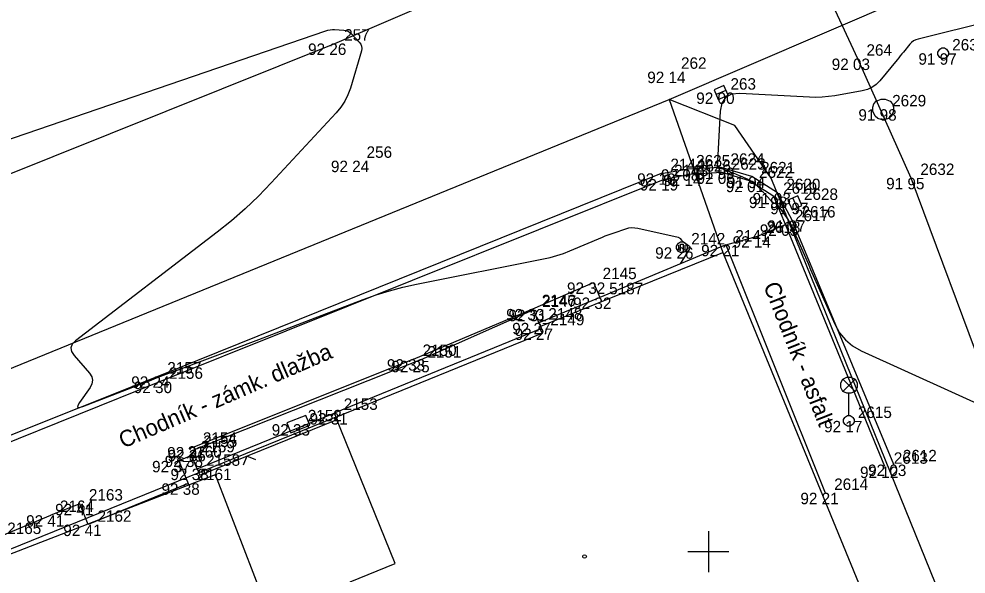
# Model space of a CAD drawing. Extents: x -711081 to -709338, y -1025122 to -1024092.
# Drawn here: x -710666.88 to -710643.69, y -1024900.55 to -1024886.96 of the extents above; entities that cross this region are included whole.
import ezdxf

# ---------------------------------------------------------------- set-up
doc = ezdxf.new("R2010")
doc.units = 0
for name, color, linetype in [('Ex_Major Contours', 7, 'Continuous'), ('Ex_Minor Contours', 7, 'Continuous'), ('Z_body', 7, 'Continuous'), ('Z_body_cisla', 7, 'Continuous'), ('Z_body_vysky_redukovane', 7, 'Continuous'), ('Z_budova', 7, 'Continuous'), ('Z_chodnik', 7, 'Continuous'), ('Z_hektometricka_sit', 7, 'Continuous'), ('Z_katastr_hranice', 7, 'Continuous'), ('Z_katastr_vnitrni_kresba', 7, 'Continuous'), ('Z_katastr_znacky_budov', 7, 'Continuous'), ('Z_komunikace', 7, 'Continuous'), ('Z_komunikace_osa', 7, 'Continuous'), ('Z_obruba', 7, 'Continuous'), ('Z_pilire', 7, 'Continuous'), ('Z_ploty', 7, 'Continuous'), ('Z_ploty_znacky', 7, 'Continuous'), ('Z_popisy', 7, 'Continuous'), ('Z_rozhranni', 7, 'Continuous'), ('Z_site_kanalizace_znaky', 7, 'Continuous'), ('Z_site_plynovod_znaky', 7, 'Continuous'), ('Z_site_vo_znaky', 7, 'Continuous'), ('Z_sloupy', 7, 'Continuous'), ('Z_vstupy', 7, 'Continuous')]:
    doc.layers.add(name, color=color, linetype=linetype)

# ---------------------------------------------------------------- blocks, each defined once
blk = doc.blocks.new('POINT_DISPLAY')
blk.add_line((0, 0), (0, 0))
blk = doc.blocks.new('Z666')
for p, q in [((-0.25, 0.13), (-0.25, -0.13)), ((0.25, 0.13), (-0.25, 0.13)), ((0.25, -0.13), (0.25, 0.13)), ((-0.25, -0.13), (0.25, -0.13))]:
    blk.add_line(p, q)
blk = doc.blocks.new('Z212')
for p, q in [((-0.17, 0.17), (0, 0)), ((0, 0), (0.17, 0.17))]:
    blk.add_line(p, q)
blk = doc.blocks.new('Z614')
for p, q in [((-0.13, 0.03), (-0.1, 0.08)), ((-0.13, -0.03), (-0.13, 0.03)), ((-0.1, 0.08), (-0.08, 0.1)), ((-0.08, 0.1), (-0.03, 0.13)), ((-0.03, 0.13), (0.03, 0.13)), ((0.03, 0.13), (0.08, 0.1)), ((0.08, 0.1), (0.1, 0.08)), ((0.1, 0.08), (0.13, 0.03)), ((0.13, 0.03), (0.13, -0.03)), ((-0.1, -0.08), (-0.13, -0.03)), ((-0.08, -0.1), (-0.1, -0.08)), ((-0.03, -0.13), (-0.08, -0.1)), ((0.03, -0.13), (-0.03, -0.13)), ((0.08, -0.1), (0.03, -0.13)), ((0.1, -0.08), (0.08, -0.1)), ((0.13, -0.03), (0.1, -0.08))]:
    blk.add_line(p, q)
blk = doc.blocks.new('Z34')
for p, q in [((-0.2, 0.93), (-0.15, 1.02)), ((-0.2, 0.82), (-0.2, 0.93)), ((-0.15, 1.02), (-0.05, 1.07)), ((0.15, 0.72), (-0.15, 1.02)), ((0.15, 1.02), (-0.15, 0.72)), ((-0.05, 1.07), (0.05, 1.07)), ((0.05, 1.07), (0.15, 1.02)), ((0.15, 1.02), (0.2, 0.93)), ((0.2, 0.93), (0.2, 0.82)), ((-0.15, 0.72), (-0.2, 0.82)), ((-0.05, 0.68), (-0.15, 0.72)), ((0.15, 0.72), (0.05, 0.68)), ((0.2, 0.82), (0.15, 0.72)), ((0.05, 0.68), (-0.05, 0.68)), ((0, 0.13), (0, 0.68)), ((-0.13, 0.03), (-0.1, 0.08)), ((-0.13, -0.03), (-0.13, 0.03)), ((-0.1, 0.08), (-0.08, 0.1)), ((-0.08, 0.1), (-0.03, 0.13)), ((-0.03, 0.13), (0.03, 0.13)), ((0.03, 0.13), (0.08, 0.1)), ((0.08, 0.1), (0.1, 0.08)), ((0.1, 0.08), (0.13, 0.03)), ((0.13, 0.03), (0.13, -0.03)), ((-0.1, -0.08), (-0.13, -0.03)), ((-0.08, -0.1), (-0.1, -0.08)), ((-0.03, -0.13), (-0.08, -0.1)), ((0.03, -0.13), (-0.03, -0.13)), ((0.08, -0.1), (0.03, -0.13)), ((0.1, -0.08), (0.08, -0.1)), ((0.13, -0.03), (0.1, -0.08))]:
    blk.add_line(p, q)
blk = doc.blocks.new('Z620')
for p, q in [((-0.17, 0.2), (-0.05, 0.25)), ((-0.05, 0.25), (0.05, 0.25)), ((0.05, 0.25), (0.17, 0.2)), ((-0.25, 0.05), (-0.23, 0.13)), ((-0.25, -0.05), (-0.25, 0.05)), ((-0.23, 0.13), (-0.17, 0.2)), ((0.17, 0.2), (0.23, 0.13)), ((0.23, 0.13), (0.25, 0.05)), ((0.25, 0.05), (0.25, -0.05)), ((-0.2, -0.17), (-0.25, -0.05)), ((-0.13, -0.23), (-0.2, -0.17)), ((-0.05, -0.25), (-0.13, -0.23)), ((0.13, -0.23), (0.05, -0.25)), ((0.2, -0.17), (0.13, -0.23)), ((0.25, -0.05), (0.2, -0.17)), ((0.05, -0.25), (-0.05, -0.25))]:
    blk.add_line(p, q)
blk = doc.blocks.new('Z46260')
for p, q in [((0.13, 0.13), (-0.13, 0.13)), ((-0.13, 0.13), (-0.13, -0.13)), ((0.13, 0), (-0.13, 0)), ((0.13, -0.13), (0.13, 0.13)), ((-0.13, -0.13), (0.13, -0.13))]:
    blk.add_line(p, q)
blk = doc.blocks.new('Z601')
for p, q in [((-0.13, 0.03), (-0.1, 0.08)), ((-0.13, -0.03), (-0.13, 0.03)), ((-0.1, 0.08), (-0.08, 0.1)), ((-0.08, 0.1), (-0.03, 0.13)), ((-0.08, 0.05), (-0.08, -0.05)), ((-0.03, 0.13), (0.03, 0.13)), ((-0.03, -0.08), (-0.03, 0.08)), ((-0.03, 0.08), (0.03, 0.08)), ((0.03, 0.13), (0.08, 0.1)), ((0.03, 0.08), (0.03, -0.08)), ((0.08, 0.1), (0.1, 0.08)), ((0.08, -0.05), (0.08, 0.05)), ((0.1, 0.08), (0.13, 0.03)), ((0.13, 0.03), (0.13, -0.03)), ((-0.1, -0.08), (-0.13, -0.03)), ((-0.08, -0.1), (-0.1, -0.08)), ((-0.08, -0.05), (-0.03, -0.08)), ((-0.03, -0.13), (-0.08, -0.1)), ((0.03, -0.13), (-0.03, -0.13)), ((0.03, -0.08), (0.08, -0.05)), ((0.08, -0.1), (0.03, -0.13)), ((0.1, -0.08), (0.08, -0.1)), ((0.13, -0.03), (0.1, -0.08))]:
    blk.add_line(p, q)

msp = doc.modelspace()

# ---------------------------------------------------------------- linework, layer by layer
at = {"layer": 'Ex_Major Contours'}
msp.add_lwpolyline([(-710643.06, -1024887.005), (-710644.866, -1024887.451), (-710644.924, -1024887.47), (-710644.976, -1024887.497), (-710645.023, -1024887.533), (-710645.065, -1024887.577), (-710645.222, -1024887.769), (-710645.261, -1024887.817), (-710645.3, -1024887.865), (-710645.34, -1024887.913), (-710645.379, -1024887.96), (-710645.804, -1024888.472), (-710645.894, -1024888.563), (-710645.995, -1024888.635), (-710646.107, -1024888.687), (-710646.231, -1024888.72), (-710646.903, -1024888.839), (-710647.058, -1024888.861), (-710647.214, -1024888.875), (-710647.371, -1024888.88), (-710647.528, -1024888.876), (-710649.229, -1024888.785), (-710649.432, -1024888.803), (-710649.581, -1024888.881), (-710649.674, -1024889.021), (-710649.713, -1024889.221), (-710649.783, -1024890.594), (-710649.782, -1024890.599), (-710649.781, -1024890.602), (-710649.778, -1024890.605), (-710649.774, -1024890.606), (-710649.749, -1024890.61), (-710649.739, -1024890.612), (-710649.734, -1024890.612), (-710649.7, -1024890.616), (-710649.693, -1024890.617), (-710649.686, -1024890.618), (-710649.679, -1024890.62), (-710649.672, -1024890.623), (-710649.38, -1024890.738), (-710649.34, -1024890.754), (-710649.3, -1024890.771), (-710649.26, -1024890.787), (-710649.221, -1024890.804), (-710649.038, -1024890.882), (-710649.011, -1024890.895), (-710648.985, -1024890.909), (-710648.96, -1024890.925), (-710648.935, -1024890.942), (-710648.841, -1024891.014), (-710648.817, -1024891.032), (-710648.795, -1024891.052), (-710648.774, -1024891.073), (-710648.753, -1024891.094), (-710648.475, -1024891.403), (-710648.462, -1024891.417), (-710648.448, -1024891.429), (-710648.433, -1024891.44), (-710648.417, -1024891.45), (-710648.35, -1024891.486), (-710648.334, -1024891.496), (-710648.32, -1024891.507), (-710648.307, -1024891.52), (-710648.295, -1024891.535), (-710648.087, -1024891.822), (-710648.05, -1024891.875), (-710648.016, -1024891.931), (-710647.985, -1024891.988), (-710647.957, -1024892.047), (-710647.625, -1024892.804), (-710647.56, -1024892.95), (-710647.496, -1024893.096), (-710647.431, -1024893.242), (-710647.367, -1024893.388), (-710646.903, -1024894.434), (-710646.788, -1024894.642), (-710646.643, -1024894.819), (-710646.468, -1024894.966), (-710646.261, -1024895.082), (-710642.9, -1024896.61)], dxfattribs=at)
at = {"layer": 'Ex_Minor Contours'}
msp.add_lwpolyline([(-710668.476, -1024890.369), (-710659.372, -1024887.249), (-710659.318, -1024887.233), (-710659.264, -1024887.223), (-710659.208, -1024887.219), (-710659.153, -1024887.22), (-710658.928, -1024887.235), (-710658.874, -1024887.244), (-710658.824, -1024887.262), (-710658.779, -1024887.289), (-710658.738, -1024887.325), (-710658.55, -1024887.524), (-710658.514, -1024887.573), (-710658.493, -1024887.625), (-710658.488, -1024887.681), (-710658.498, -1024887.741), (-710658.768, -1024888.651), (-710658.828, -1024888.818), (-710658.905, -1024888.975), (-710659.001, -1024889.122), (-710659.114, -1024889.259), (-710660.704, -1024890.975), (-710661.016, -1024891.298), (-710661.341, -1024891.607), (-710661.678, -1024891.902), (-710662.029, -1024892.182), (-710665.494, -1024894.839), (-710665.576, -1024894.922), (-710665.609, -1024895.01), (-710665.594, -1024895.103), (-710665.532, -1024895.201), (-710665.157, -1024895.635), (-710665.102, -1024895.72), (-710665.081, -1024895.807), (-710665.094, -1024895.895), (-710665.142, -1024895.985), (-710665.4, -1024896.347), (-710665.444, -1024896.421), (-710665.446, -1024896.463), (-710665.405, -1024896.471), (-710665.322, -1024896.448), (-710663.987, -1024895.931), (-710663.73, -1024895.832), (-710663.473, -1024895.733), (-710663.215, -1024895.635), (-710662.957, -1024895.538), (-710661.01, -1024894.806), (-710660.69, -1024894.685), (-710660.37, -1024894.564), (-710660.051, -1024894.442), (-710659.732, -1024894.32), (-710658.455, -1024893.83), (-710658.134, -1024893.715), (-710657.809, -1024893.613), (-710657.48, -1024893.526), (-710657.147, -1024893.452), (-710654.039, -1024892.836), (-710653.873, -1024892.799), (-710653.711, -1024892.754), (-710653.551, -1024892.7), (-710653.393, -1024892.638), (-710652.596, -1024892.302), (-710652.525, -1024892.273), (-710652.453, -1024892.246), (-710652.381, -1024892.219), (-710652.309, -1024892.194), (-710652.018, -1024892.096), (-710651.945, -1024892.077), (-710651.872, -1024892.068), (-710651.798, -1024892.07), (-710651.724, -1024892.082), (-710650.738, -1024892.305), (-710650.725, -1024892.309), (-710650.713, -1024892.315), (-710650.702, -1024892.324), (-710650.692, -1024892.334), (-710650.656, -1024892.379), (-710650.646, -1024892.39), (-710650.636, -1024892.4), (-710650.625, -1024892.409), (-710650.613, -1024892.418), (-710650.485, -1024892.504), (-710650.465, -1024892.522), (-710650.455, -1024892.543), (-710650.455, -1024892.565), (-710650.466, -1024892.59), (-710650.694, -1024892.959)], dxfattribs=at)
at = {"layer": 'Z_budova'}
for p, q in [((-710649.57, -1024892.49), (-710652.66, -1024893.78)), ((-710649.57, -1024892.49), (-710647.14, -1024898.56)), ((-710652.66, -1024893.78), (-710654.15, -1024894.4)), ((-710654.09, -1024894.54), (-710659.16, -1024896.61)), ((-710654.15, -1024894.4), (-710654.09, -1024894.54)), ((-710659.16, -1024896.61), (-710659.09, -1024896.77)), ((-710662.66, -1024897.65), (-710662.97, -1024897.78)), ((-710662.97, -1024897.78), (-710662.74, -1024898.33)), ((-710662.52, -1024897.97), (-710662.66, -1024897.65)), ((-710662.52, -1024897.97), (-710662.45, -1024898.13)), ((-710662.74, -1024898.33), (-710665.19, -1024899.34)), ((-710665.39, -1024898.83), (-710666.1, -1024899.11)), ((-710665.19, -1024899.34), (-710665.39, -1024898.83))]:
    msp.add_line(p, q, dxfattribs=at)
at = {"layer": 'Z_chodnik'}
for p, q in [((-710657.22, -1024895.29), (-710654.3, -1024894.06)), ((-710657.22, -1024895.29), (-710662.6, -1024897.44)), ((-710662.59, -1024897.51), (-710662.66, -1024897.65)), ((-710662.6, -1024897.44), (-710662.59, -1024897.51))]:
    msp.add_line(p, q, dxfattribs=at)
at = {"layer": 'Z_hektometricka_sit'}
for p, q in [((-710650, -1024899.5), (-710650, -1024900.5)), ((-710650.5, -1024900), (-710649.5, -1024900))]:
    msp.add_line(p, q, dxfattribs=at)
at = {"layer": 'Z_katastr_hranice'}
for p, q in [((-710650.96, -1024888.93), (-710640.42, -1024884.4)), ((-710698.09, -1024908.18), (-710650.96, -1024888.93)), ((-710650.96, -1024888.93), (-710649.65, -1024892.68)), ((-710654.14, -1024894.5), (-710649.65, -1024892.68)), ((-710649.65, -1024892.68), (-710645.28, -1024903.31)), ((-710654.07, -1024894.65), (-710654.14, -1024894.5)), ((-710659.12, -1024896.71), (-710654.07, -1024894.65)), ((-710659.12, -1024896.71), (-710673.39, -1024902.5)), ((-710657.67, -1024900.29), (-710659.12, -1024896.71)), ((-710662.08, -1024898.12), (-710670.69, -1024901.46)), ((-710662.03, -1024898.23), (-710662.08, -1024898.12)), ((-710657.45, -1024910.02), (-710662.03, -1024898.23)), ((-710658.77, -1024900.74), (-710657.67, -1024900.29))]:
    msp.add_line(p, q, dxfattribs=at)
at = {"layer": 'Z_katastr_vnitrni_kresba'}
for p, q in [((-710649.35, -1024889.57), (-710650.96, -1024888.93)), ((-710648.46, -1024890.86), (-710649.35, -1024889.57)), ((-710624.874, -1024949.074), (-710648.46, -1024890.86))]:
    msp.add_line(p, q, dxfattribs=at)
at = {"layer": 'Z_katastr_znacky_budov'}
msp.add_circle((-710653.032, -1024900.12), 0.0437, dxfattribs=at)
at = {"layer": 'Z_komunikace'}
for p, q in [((-710651.16, -1024890.74), (-710650.53, -1024890.64)), ((-710649.69, -1024890.6), (-710650.53, -1024890.64)), ((-710648.94, -1024890.82), (-710649.69, -1024890.6)), ((-710651.16, -1024890.74), (-710663.48, -1024895.71)), ((-710648.31, -1024891.22), (-710648.94, -1024890.82)), ((-710647.95, -1024891.89), (-710648.31, -1024891.22)), ((-710645.46, -1024897.87), (-710647.95, -1024891.89)), ((-710663.48, -1024895.71), (-710673.73, -1024899.8))]:
    msp.add_line(p, q, dxfattribs=at)
at = {"layer": 'Z_komunikace_osa'}
for p, q in [((-710659.15, -1024887.56), (-710648.26, -1024882.88)), ((-710646.95, -1024886.63), (-710646.35, -1024887.93)), ((-710672.38, -1024892.87), (-710659.15, -1024887.56)), ((-710646.35, -1024887.93), (-710645.04, -1024890.85)), ((-710645.04, -1024890.85), (-710642.9, -1024896.61))]:
    msp.add_line(p, q, dxfattribs=at)
at = {"layer": 'Z_obruba'}
for p, q in [((-710651.07, -1024890.88), (-710663.44, -1024895.84)), ((-710651.07, -1024890.88), (-710650.5, -1024890.77)), ((-710649.66, -1024890.72), (-710650.5, -1024890.77)), ((-710648.99, -1024890.92), (-710649.66, -1024890.72)), ((-710648.4, -1024891.31), (-710648.99, -1024890.92)), ((-710648.11, -1024891.99), (-710648.4, -1024891.31)), ((-710645.68, -1024897.92), (-710648.11, -1024891.99)), ((-710657.11, -1024895.33), (-710654.29, -1024894.08)), ((-710657.11, -1024895.33), (-710662.59, -1024897.51)), ((-710663.44, -1024895.84), (-710673.65, -1024899.97))]:
    msp.add_line(p, q, dxfattribs=at)
at = {"layer": 'Z_pilire'}
for p, q in [((-710654.3, -1024894.06), (-710652.81, -1024893.41)), ((-710652.81, -1024893.41), (-710652.66, -1024893.78)), ((-710654.3, -1024894.06), (-710654.29, -1024894.08)), ((-710654.29, -1024894.08), (-710654.15, -1024894.4))]:
    msp.add_line(p, q, dxfattribs=at)
at = {"layer": 'Z_ploty'}
for p, q in [((-710662.52, -1024897.97), (-710659.16, -1024896.61)), ((-710662.45, -1024898.13), (-710659.09, -1024896.77))]:
    msp.add_line(p, q, dxfattribs=at)
at = {"layer": 'Z_rozhranni'}
for p, q in [((-710648.8, -1024892.28), (-710648.11, -1024891.99)), ((-710649.57, -1024892.49), (-710648.8, -1024892.28))]:
    msp.add_line(p, q, dxfattribs=at)
at = {"layer": 'Z_vstupy'}
msp.add_line((-710667.4, -1024899.65), (-710666.1, -1024899.11), dxfattribs=at)

# ---------------------------------------------------------------- block references
at = {"layer": 'Z_body'}
for p in [(-710659.15, -1024887.56), (-710644.25, -1024887.8), (-710646.35, -1024887.93), (-710650.89, -1024888.25), (-710649.69, -1024888.76), (-710645.72, -1024889.17), (-710658.59, -1024890.43), (-710650.53, -1024890.64), (-710649.69, -1024890.6), (-710651.16, -1024890.74), (-710651.07, -1024890.88), (-710650.5, -1024890.77), (-710649.66, -1024890.72), (-710648.94, -1024890.82), (-710645.04, -1024890.85), (-710648.99, -1024890.92), (-710648.4, -1024891.31), (-710648.31, -1024891.22), (-710647.88, -1024891.46), (-710648.11, -1024891.99), (-710647.95, -1024891.89), (-710648.8, -1024892.28), (-710649.57, -1024892.49), (-710650.65, -1024892.55), (-710652.81, -1024893.41), (-710652.66, -1024893.78), (-710654.3, -1024894.06), (-710654.29, -1024894.08), (-710654.15, -1024894.4), (-710654.09, -1024894.54), (-710657.22, -1024895.29), (-710657.11, -1024895.33), (-710663.48, -1024895.71), (-710663.44, -1024895.84), (-710659.16, -1024896.61), (-710660.04, -1024896.88), (-710646.56, -1024896.8), (-710662.6, -1024897.44), (-710662.59, -1024897.51), (-710662.97, -1024897.78), (-710662.66, -1024897.65), (-710662.52, -1024897.97), (-710645.68, -1024897.92), (-710645.46, -1024897.87), (-710662.74, -1024898.33), (-710647.14, -1024898.56), (-710665.39, -1024898.83), (-710666.1, -1024899.11), (-710665.19, -1024899.34)]:
    msp.add_blockref('POINT_DISPLAY', p, dxfattribs=at)
at = {"layer": 'Z_pilire', "rotation": 21.6}
msp.add_blockref('Z666', (-710660.04, -1024896.88), dxfattribs=at)
at = {"layer": 'Z_ploty_znacky', "rotation": -158.00000000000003}
msp.add_blockref('Z212', (-710661.3, -1024897.66), dxfattribs=at)
at = {"layer": 'Z_site_kanalizace_znaky'}
for p, rotation in [((-710649.69, -1024888.76), 23.399999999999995), ((-710647.88, -1024891.46), -66.60000000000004)]:
    msp.add_blockref('Z46260', p, dxfattribs=dict(at, rotation=rotation))
msp.add_blockref('Z620', (-710645.72, -1024889.17), dxfattribs=at)
at = {"layer": 'Z_site_plynovod_znaky'}
msp.add_blockref('Z614', (-710644.25, -1024887.8), dxfattribs=at)
at = {"layer": 'Z_site_vo_znaky'}
msp.add_blockref('Z34', (-710646.56, -1024896.8), dxfattribs=at)
at = {"layer": 'Z_sloupy'}
msp.add_blockref('Z601', (-710650.65, -1024892.55), dxfattribs=at)

# ---------------------------------------------------------------- texts
at = {"layer": 'Z_body_cisla'}
for s, p in [('257', (-710658.92, -1024887.49)), ('264', (-710646.13, -1024887.86)), ('2630', (-710644.03, -1024887.73)), ('262', (-710650.67, -1024888.18)), ('263', (-710649.46, -1024888.69)), ('2629', (-710645.5, -1024889.1)), ('256', (-710658.37, -1024890.36)), ('2144', (-710650.93, -1024890.66)), ('2625', (-710650.3, -1024890.57)), ('2626', (-710650.28, -1024890.7)), ('2624', (-710649.46, -1024890.53)), ('2623', (-710649.43, -1024890.65)), ('2143', (-710650.84, -1024890.81)), ('2622', (-710648.76, -1024890.85)), ('2621', (-710648.71, -1024890.74)), ('2632', (-710644.81, -1024890.78)), ('2620', (-710648.09, -1024891.15)), ('2619', (-710648.17, -1024891.24)), ('2628', (-710647.66, -1024891.39)), ('2616', (-710647.72, -1024891.82)), ('2617', (-710647.88, -1024891.91)), ('2618', (-710648.58, -1024892.2)), ('2142', (-710650.42, -1024892.48)), ('2141', (-710649.34, -1024892.41)), ('2145', (-710652.59, -1024893.33)), ('5187', (-710652.43, -1024893.7)), ('2146', (-710654.08, -1024893.99)), ('2147', (-710654.07, -1024894.01)), ('2148', (-710653.92, -1024894.32)), ('2149', (-710653.87, -1024894.46)), ('2150', (-710657, -1024895.21)), ('2151', (-710656.88, -1024895.25)), ('2157', (-710663.25, -1024895.64)), ('2156', (-710663.21, -1024895.77)), ('2153', (-710658.93, -1024896.53)), ('2615', (-710646.34, -1024896.73)), ('2152', (-710659.81, -1024896.81)), ('2154', (-710662.38, -1024897.36)), ('2159', (-710662.43, -1024897.57)), ('2155', (-710662.37, -1024897.44)), ('2160', (-710662.75, -1024897.7)), ('2158', (-710662.3, -1024897.9)), ('2613', (-710645.46, -1024897.85)), ('2612', (-710645.24, -1024897.79)), ('2161', (-710662.51, -1024898.25)), ('2614', (-710646.92, -1024898.49)), ('2163', (-710665.17, -1024898.75)), ('2164', (-710665.88, -1024899.03)), ('2162', (-710664.96, -1024899.27)), ('2165', (-710667.17, -1024899.57))]:
    msp.add_text(s, height=0.28, dxfattribs=at).set_placement(p)
at = {"layer": 'Z_body_vysky_redukovane'}
for s, p in [('92 26', (-710659.803, -1024887.84)), ('91 97', (-710644.857, -1024888.08)), ('92 03', (-710646.98, -1024888.21)), ('92 14', (-710651.497, -1024888.53)), ('92 00', (-710650.297, -1024889.04)), ('91 98', (-710646.327, -1024889.45)), ('92 24', (-710659.243, -1024890.71)), ('92 08', (-710651.16, -1024890.92)), ('91 99', (-710650.297, -1024890.88)), ('92 10', (-710651.743, -1024891.02)), ('92 19', (-710651.677, -1024891.16)), ('92 14', (-710651.107, -1024891.05)), ('92 06', (-710650.29, -1024891)), ('91 94', (-710649.547, -1024891.1)), ('91 95', (-710645.647, -1024891.13)), ('92 01', (-710649.573, -1024891.2)), ('91 98', (-710649.007, -1024891.59)), ('91 93', (-710648.917, -1024891.5)), ('91 97', (-710648.487, -1024891.74)), ('92 05', (-710648.74, -1024892.27)), ('91 97', (-710648.557, -1024892.17)), ('92 14', (-710649.407, -1024892.56)), ('92 21', (-710650.177, -1024892.77)), ('92 26', (-710651.303, -1024892.83)), ('92 32', (-710653.463, -1024893.69)), ('92 32', (-710653.313, -1024894.06)), ('92 33', (-710654.953, -1024894.34)), ('92 31', (-710654.897, -1024894.36)), ('92 27', (-710654.803, -1024894.68)), ('92 27', (-710654.743, -1024894.82)), ('92 33', (-710657.873, -1024895.57)), ('92 25', (-710657.763, -1024895.61)), ('92 24', (-710664.133, -1024895.99)), ('92 30', (-710664.07, -1024896.12)), ('92 31', (-710659.767, -1024896.89)), ('92 33', (-710660.693, -1024897.16)), ('92 17', (-710647.167, -1024897.08)), ('92 37', (-710663.253, -1024897.72)), ('92 36', (-710663.243, -1024897.79)), ('92 37', (-710663.623, -1024898.06)), ('92 38', (-710663.313, -1024897.93)), ('92 38', (-710663.173, -1024898.25)), ('92 12', (-710646.287, -1024898.2)), ('92 03', (-710646.09, -1024898.15)), ('92 38', (-710663.393, -1024898.61)), ('92 21', (-710647.747, -1024898.84)), ('92 41', (-710665.997, -1024899.11)), ('92 41', (-710666.707, -1024899.39)), ('92 41', (-710665.797, -1024899.62))]:
    msp.add_text(s, height=0.28, dxfattribs=at).set_placement(p)
at = {"layer": 'Z_popisy'}
for s, rotation, p in [('Chodník - asfalt', 291.6, (-710648.66, -1024893.49)), ('Chodník - zámk. dlažba', 23.4, (-710664.33, -1024897.48))]:
    msp.add_text(s, height=0.4, rotation=rotation, dxfattribs=at).set_placement(p)

doc.saveas('drawing.dxf')
